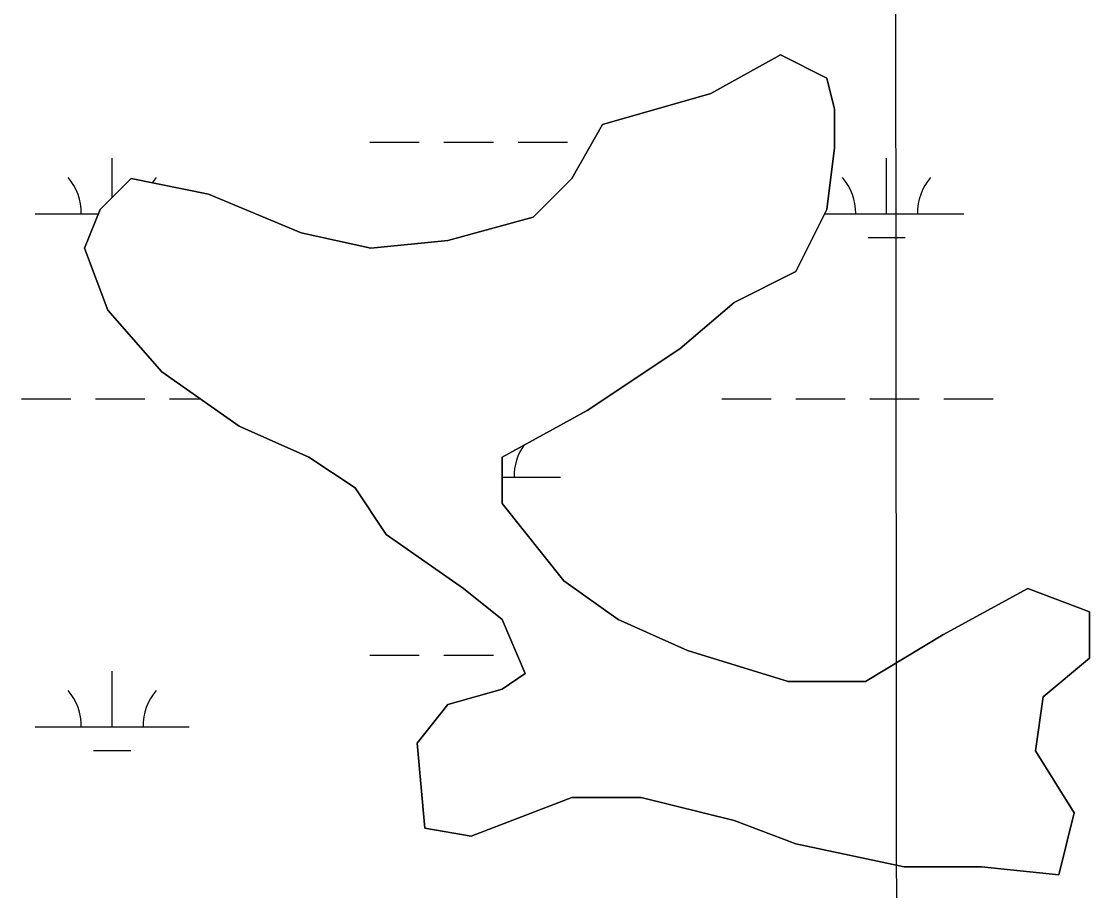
# Model space of a CAD drawing. Extents: x 3281947 to 3319794, y 715894 to 741249.
# Drawn here: x 3311752 to 3312444, y 737544 to 738107 of the extents above; entities that cross this region are included whole.
import ezdxf

# ---------------------------------------------------------------- set-up
doc = ezdxf.new("R2010")
doc.units = 0
for name, color, linetype in [('V-GRID-MAJR', 7, 'Continuous'), ('V-SITE-VEGE', 7, 'Continuous'), ('V-TOPO-SHOR', 7, 'Continuous'), ('V-WETL-SWMP', 7, 'Continuous')]:
    doc.layers.add(name, color=color, linetype=linetype)

msp = doc.modelspace()

# ---------------------------------------------------------------- linework, layer by layer
at = {"layer": 'V-GRID-MAJR'}
msp.add_spline([(3312333.117, 721286.256), (3312327.829, 727346.045), (3312322.539, 733407.774), (3312317.2490000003, 739469.534), (3312317.247, 739471.441)], degree=3, dxfattribs=at)
at = {"layer": 'V-SITE-VEGE'}
for p, q in [((3312198.653, 738060.5470000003), (3312243.7460000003, 738085.6210000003)), ((3312243.7460000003, 738085.6210000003), (3312273.808, 738070.574)), ((3312273.808, 738070.574), (3312278.818, 738050.52)), ((3312128.509, 738040.4910000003), (3312198.653, 738060.5470000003)), ((3312278.818, 738050.52), (3312278.818, 738025.449)), ((3312108.467, 738005.3910000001), (3312128.509, 738040.4910000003)), ((3312278.818, 738025.449), (3312273.808, 737985.334)), ((3311802.836, 737985.334), (3311822.878, 738005.3910000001)), ((3311822.878, 738005.3910000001), (3311872.98, 737995.361)), ((3312083.416, 737980.319), (3312108.467, 738005.3910000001)), ((3311872.98, 737995.361), (3311933.105, 737970.292)), ((3311792.815, 737960.263), (3311802.836, 737985.334)), ((3312273.808, 737985.334), (3312253.767, 737945.2180000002)), ((3312028.302, 737965.2760000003), (3312083.416, 737980.319)), ((3311933.105, 737970.2920000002), (3311978.198, 737960.263)), ((3311978.198, 737960.263), (3312028.302, 737965.2760000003)), ((3311807.847, 737920.1490000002), (3311792.815, 737960.263)), ((3312253.767, 737945.2180000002), (3312213.683, 737925.1620000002)), ((3312213.683, 737925.1620000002), (3312178.611, 737895.0750000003)), ((3311842.919, 737880.0320000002), (3311807.847, 737920.1490000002)), ((3312178.611, 737895.0750000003), (3312118.488, 737854.9630000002)), ((3311893.024, 737844.934), (3311842.919, 737880.0320000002)), ((3312118.488, 737854.9630000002), (3312063.376, 737824.876)), ((3311938.117, 737824.876), (3311893.024, 737844.934)), ((3311968.177, 737804.8200000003), (3311938.117, 737824.876)), ((3312063.376, 737824.876), (3312063.376, 737794.791)), ((3311988.219, 737774.732), (3311968.177, 737804.8200000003)), ((3312063.376, 737794.791), (3312103.458, 737744.647)), ((3312038.321, 737739.6340000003), (3311988.219, 737774.732)), ((3312103.458, 737744.647), (3312138.5300000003, 737719.576)), ((3312063.376, 737719.576), (3312038.321, 737739.6340000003)), ((3312348.964, 737709.547), (3312404.078, 737739.6340000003)), ((3312404.078, 737739.6340000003), (3312444.159, 737724.5890000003)), ((3312444.159, 737724.589), (3312444.159, 737694.5040000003)), ((3312078.407, 737684.475), (3312063.376, 737719.576)), ((3312138.5300000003, 737719.576), (3312183.623, 737699.518)), ((3312298.86, 737679.462), (3312348.964, 737709.547)), ((3312183.623, 737699.518), (3312248.755, 737679.462)), ((3312444.159, 737694.5040000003), (3312414.098, 737669.4320000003)), ((3312063.376, 737674.446), (3312078.407, 737684.475)), ((3312028.302, 737664.421), (3312063.376, 737674.446)), ((3312248.755, 737679.462), (3312298.86, 737679.462)), ((3312414.098, 737669.4320000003), (3312409.0870000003, 737634.334)), ((3312008.261, 737639.3470000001), (3312028.302, 737664.421)), ((3312013.27, 737584.191), (3312008.261, 737639.3470000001)), ((3312409.0870000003, 737634.334), (3312434.1380000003, 737594.218)), ((3312108.467, 737604.247), (3312043.333, 737579.175)), ((3312153.56, 737604.247), (3312108.467, 737604.247)), ((3312213.683, 737589.204), (3312153.56, 737604.247)), ((3312434.1380000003, 737594.218), (3312424.117, 737554.1030000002)), ((3312043.333, 737579.1750000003), (3312013.27, 737584.1910000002)), ((3312253.767, 737574.1620000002), (3312213.683, 737589.204)), ((3312323.913, 737559.1190000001), (3312253.767, 737574.162)), ((3312374.015, 737559.1190000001), (3312323.913, 737559.1190000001)), ((3312424.117, 737554.1030000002), (3312374.015, 737559.1190000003))]:
    msp.add_line(p, q, dxfattribs=at)
at = {"layer": 'V-TOPO-SHOR'}
for p, q in [((3312198.653, 738060.5470000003), (3312243.7460000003, 738085.6210000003)), ((3312243.7460000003, 738085.6210000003), (3312273.808, 738070.574)), ((3312273.808, 738070.574), (3312278.8180000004, 738050.52)), ((3312128.509, 738040.4910000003), (3312198.653, 738060.5470000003)), ((3312278.8180000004, 738050.52), (3312278.8180000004, 738025.449)), ((3312108.467, 738005.3910000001), (3312128.509, 738040.4910000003)), ((3312278.8180000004, 738025.449), (3312273.808, 737985.334)), ((3311802.8360000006, 737985.334), (3311822.8780000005, 738005.3910000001)), ((3311822.8780000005, 738005.3910000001), (3311872.9800000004, 737995.361)), ((3312083.416, 737980.319), (3312108.467, 738005.3910000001)), ((3311872.9800000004, 737995.361), (3311933.104999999, 737970.2920000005)), ((3311792.815, 737960.2630000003), (3311802.8360000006, 737985.334)), ((3312273.808, 737985.334), (3312253.7670000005, 737945.2180000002)), ((3312028.3020000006, 737965.2760000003), (3312083.416, 737980.3189999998)), ((3311933.104999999, 737970.2920000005), (3311978.198, 737960.2629999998)), ((3311978.198, 737960.263), (3312028.3020000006, 737965.2760000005)), ((3311807.8470000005, 737920.1490000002), (3311792.815, 737960.2630000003)), ((3312253.7670000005, 737945.2180000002), (3312213.6830000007, 737925.1620000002)), ((3312213.6830000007, 737925.1620000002), (3312178.611, 737895.0750000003)), ((3311842.919, 737880.0320000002), (3311807.8470000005, 737920.1490000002)), ((3312178.611, 737895.0750000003), (3312118.4880000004, 737854.9630000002)), ((3311893.0240000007, 737844.934), (3311842.919, 737880.0320000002)), ((3312118.4880000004, 737854.9630000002), (3312063.376, 737824.8759999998)), ((3311938.1170000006, 737824.876), (3311893.0240000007, 737844.934)), ((3311968.1770000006, 737804.8200000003), (3311938.1170000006, 737824.876)), ((3312063.376, 737824.876), (3312063.376, 737794.791)), ((3311988.2190000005, 737774.732), (3311968.1770000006, 737804.8200000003)), ((3312063.376, 737794.791), (3312103.4580000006, 737744.647)), ((3312038.321, 737739.6340000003), (3311988.219, 737774.7319999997)), ((3312103.4580000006, 737744.647), (3312138.5300000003, 737719.576)), ((3312063.3760000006, 737719.5759999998), (3312038.321, 737739.6340000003)), ((3312348.9640000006, 737709.547), (3312404.078, 737739.6340000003)), ((3312404.078, 737739.6340000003), (3312444.159, 737724.5890000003)), ((3312444.159, 737724.5890000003), (3312444.159, 737694.5040000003)), ((3312078.4070000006, 737684.475), (3312063.3760000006, 737719.5759999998)), ((3312138.5300000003, 737719.576), (3312183.623, 737699.518)), ((3312298.8600000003, 737679.462), (3312348.9640000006, 737709.547)), ((3312183.623, 737699.518), (3312248.755, 737679.462)), ((3312444.159, 737694.5040000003), (3312414.0980000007, 737669.4320000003)), ((3312063.376, 737674.446), (3312078.4070000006, 737684.475)), ((3312028.3020000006, 737664.421), (3312063.376, 737674.446)), ((3312248.755, 737679.462), (3312298.8600000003, 737679.462)), ((3312414.0980000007, 737669.4320000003), (3312409.0870000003, 737634.334)), ((3312008.2610000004, 737639.3470000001), (3312028.3020000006, 737664.421)), ((3312013.27, 737584.1910000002), (3312008.261, 737639.3470000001)), ((3312409.0870000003, 737634.334), (3312434.1380000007, 737594.218)), ((3312108.467, 737604.247), (3312043.3330000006, 737579.1750000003)), ((3312153.56, 737604.247), (3312108.467, 737604.247)), ((3312213.6830000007, 737589.204), (3312153.56, 737604.247)), ((3312434.1380000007, 737594.218), (3312424.117, 737554.1030000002)), ((3312043.3330000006, 737579.1750000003), (3312013.27, 737584.1910000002)), ((3312253.767000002, 737574.1619999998), (3312213.6830000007, 737589.204)), ((3312323.9130000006, 737559.1190000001), (3312253.767000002, 737574.1619999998)), ((3312374.015000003, 737559.1190000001), (3312323.9130000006, 737559.1190000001)), ((3312424.117, 737554.1030000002), (3312374.015000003, 737559.1190000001))]:
    msp.add_line(p, q, dxfattribs=at)
at = {"layer": 'V-WETL-SWMP'}
for p, q in [((3311977.703630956, 738029.0850095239), (3312009.703624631, 738029.0850095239)), ((3312025.7036214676, 738029.0850095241), (3312057.703615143, 738029.0850095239)), ((3312073.70361198, 738029.0850095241), (3312105.7036056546, 738029.0850095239)), ((3311810.6396460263, 737993.2081812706), (3311810.6396587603, 738018.6550128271)), ((3312312.5475415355, 737982.6550242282), (3312312.5475595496, 738018.6550128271)), ((3311760.639650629, 737982.6550242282), (3311801.7223644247, 737982.6550242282)), ((3312272.4227136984, 737982.6550242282), (3312362.547531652, 737982.6550242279)), ((3312300.5475361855, 737967.2240291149), (3312324.5475314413, 737967.2240291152)), ((3311751.7955922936, 737862.5840622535), (3311783.795585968, 737862.5840622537)), ((3311799.7955828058, 737862.5840622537), (3311831.7955764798, 737862.5840622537)), ((3311847.7955733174, 737862.5840622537), (3311867.8498383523, 737862.5840622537)), ((3312205.703502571, 737862.5840622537), (3312237.703496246, 737862.5840622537)), ((3312253.703493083, 737862.5840622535), (3312285.703486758, 737862.5840622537)), ((3312301.703483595, 737862.5840622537), (3312333.70347727, 737862.5840622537)), ((3312349.703474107, 737862.5840622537), (3312381.703467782, 737862.5840622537)), ((3312063.345265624, 737811.8420783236), (3312101.1114978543, 737811.8420783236)), ((3311977.7034644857, 737696.4101148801), (3312009.7034581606, 737696.4101148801)), ((3312025.7034549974, 737696.4101148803), (3312057.7034486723, 737696.4101148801)), ((3311810.639474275, 737649.9801295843), (3311810.6394922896, 737685.9801181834)), ((3311760.6394841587, 737649.9801295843), (3311860.639464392, 737649.9801295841)), ((3311798.6394689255, 737634.5491344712), (3311822.639464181, 737634.5491344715))]:
    msp.add_line(p, q, dxfattribs=at)
msp.add_lwpolyline([(3311978.198, 737960.262), (3311933.105, 737970.291), (3311872.981, 737995.362), (3311822.878, 738005.3910000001), (3311802.836, 737985.334), (3311792.816, 737960.262), (3311807.847, 737920.148), (3311842.919, 737880.033), (3311893.023, 737844.933), (3311938.116, 737824.876), (3311968.178, 737804.819), (3311988.219, 737774.733), (3312038.322, 737739.633), (3312063.3740000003, 737719.576), (3312078.4050000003, 737684.476), (3312063.3740000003, 737674.447), (3312028.302, 737664.4180000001), (3312008.2600000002, 737639.3470000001), (3312013.271, 737584.1900000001), (3312043.333, 737579.175), (3312108.467, 737604.247), (3312153.56, 737604.247), (3312213.684, 737589.204), (3312253.767, 737574.161), (3312323.912, 737559.118), (3312374.015, 737559.118), (3312424.1180000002, 737554.104), (3312434.139, 737594.218), (3312409.0870000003, 737634.333), (3312414.098, 737669.433), (3312444.16, 737694.504), (3312444.16, 737724.59), (3312404.077, 737739.633), (3312348.963, 737709.547), (3312298.86, 737679.461), (3312248.756, 737679.461), (3312183.622, 737699.519), (3312138.529, 737719.576), (3312103.457, 737744.647), (3312063.3740000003, 737794.79), (3312063.3740000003, 737824.876), (3312118.488, 737854.962), (3312178.612, 737895.076), (3312213.684, 737925.162), (3312253.767, 737945.219), (3312273.808, 737985.334), (3312278.818, 738025.448), (3312278.818, 738050.52), (3312273.808, 738070.577), (3312243.7460000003, 738085.62), (3312198.653, 738060.5480000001), (3312128.508, 738040.491), (3312108.467, 738005.3910000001), (3312083.415, 737980.319), (3312028.302, 737965.277)], close=True, dxfattribs=at)
for centre, radius, start, end in [((3311755.3967158, 737983.1298272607), 35.24628790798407, 359.22818002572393, 40.77183835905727), ((3311865.8825661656, 737983.1298272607), 35.246287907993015, 139.22817683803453, 146.30544126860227), ((3312257.3046165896, 737983.1298272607), 35.24628790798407, 359.22818002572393, 40.77183835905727), ((3312367.7904669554, 737983.1298272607), 35.246287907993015, 139.22817683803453, 180.77183517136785), ((3312106.354433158, 737812.3168813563), 35.246287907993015, 144.68891447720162, 180.77183517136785), ((3311755.3965493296, 737650.4549326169), 35.24628790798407, 359.22818002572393, 40.77183835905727), ((3311865.8823996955, 737650.4549326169), 35.246287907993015, 139.22817683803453, 180.77183517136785)]:
    msp.add_arc(centre, radius, start, end, dxfattribs=at)

doc.saveas('drawing.dxf')
